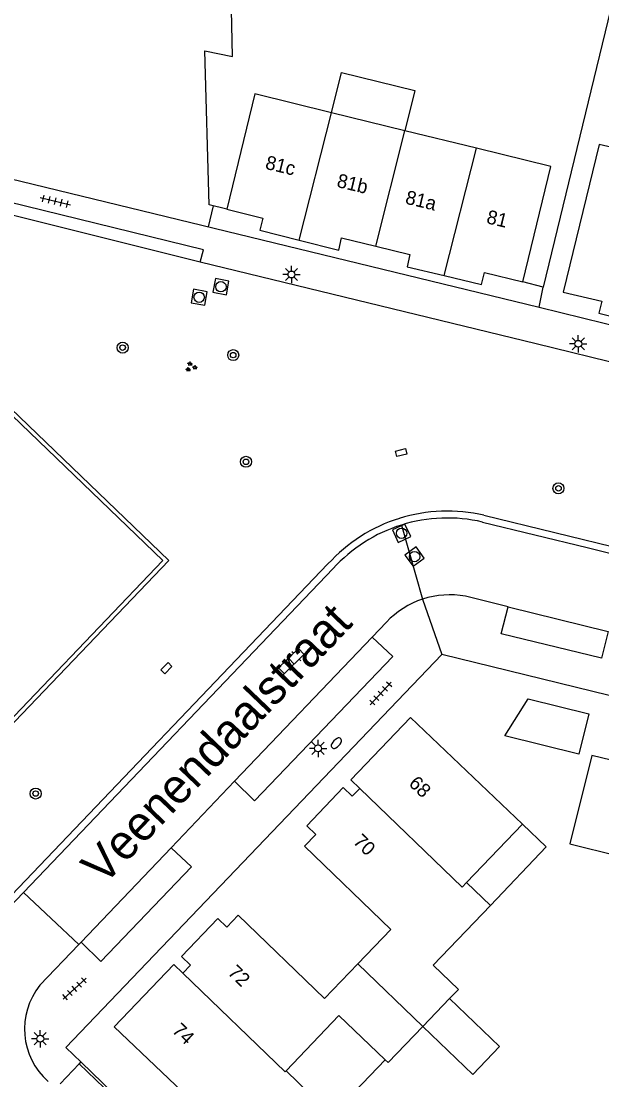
# Model space of a CAD drawing. Extents: x 125000 to 129004, y 397500 to 399008.
# Drawn here: x 126492.5 to 126534.4, y 398109.9 to 398186.4 of the extents above; entities that cross this region are included whole.
import ezdxf

# ---------------------------------------------------------------- set-up
doc = ezdxf.new("R2010")
doc.units = 0
for name, color, linetype in [('gg-afsc-erfafscheiding', 7, 'Continuous'), ('gg-afsc-hekwerk', 7, 'Continuous'), ('gg-anno-huisnummerreeks BGT', 7, 'Continuous'), ('gg-anno-openbare ruimte label', 7, 'Continuous'), ('gg-bbg-bijgebouw', 7, 'Continuous'), ('gg-bbg-hoofdgebouw', 7, 'Continuous'), ('gg-bbg-luifel en loopbrug', 7, 'Continuous'), ('gg-bbg-tussenscheiding', 7, 'Continuous'), ('gg-knt-plantopografie kant verharding', 7, 'Continuous'), ('gg-knt-verharding', 7, 'Continuous'), ('gg-knt-verharding nz', 7, 'Continuous'), ('gt-grn-groengrens', 7, 'Continuous'), ('gt-grn-vlakafsluiter', 7, 'Continuous'), ('gt-grn-weggrens', 7, 'Continuous'), ('gt-symb-boom', 7, 'Continuous'), ('gt-symb-brandkraan', 7, 'Continuous'), ('gt-symb-groenvak', 7, 'Continuous'), ('gt-symb-klinker verharding', 7, 'Continuous'), ('gt-symb-kolk center center', 7, 'Continuous'), ('gt-symb-lichtmast', 7, 'Continuous'), ('gt-symb-rioolschacht', 7, 'Continuous'), ('gt-symb-tegel verharding', 7, 'Continuous')]:
    doc.layers.add(name, color=color, linetype=linetype)

# ---------------------------------------------------------------- blocks, each defined once
blk = doc.blocks.new('gt0-RS')
at = {"layer": 'gt-symb-rioolschacht'}
blk.add_lwpolyline([(-0.5, -0.5), (0.5, -0.5), (0.5, 0.5), (-0.5, 0.5)], close=True, dxfattribs=at)
blk.add_circle((0, 0), 0.375, dxfattribs=at)
blk = doc.blocks.new('gt0-LMAST')
at = {"layer": 'gt-symb-lichtmast'}
for p, q in [((-0.182, 0.173), (-0.447, 0.438)), ((-0.005, 0.246), (-0.005, 0.621)), ((0.172, 0.173), (0.437, 0.438)), ((-0.255, -0.004), (-0.63, -0.004)), ((-0.182, -0.181), (-0.447, -0.446)), ((-0.005, -0.254), (-0.005, -0.629)), ((0.437, -0.446), (0.172, -0.181)), ((0.245, -0.004), (0.62, -0.004))]:
    blk.add_line(p, q, dxfattribs=at)
blk.add_circle((-0.005, -0.004), 0.25, dxfattribs=at)
blk = doc.blocks.new('gt0-TEG1')
at = {"layer": 'gt-symb-tegel verharding'}
for p, q in [((-1.125, 0), (1.125, 0)), ((-0.9, -0.25), (-0.9, 0.25)), ((-0.45, -0.25), (-0.45, 0.25)), ((0, -0.25), (0, 0.25)), ((0.45, -0.25), (0.45, 0.25)), ((0.9, -0.25), (0.9, 0.25))]:
    blk.add_line(p, q, dxfattribs=at)
blk = doc.blocks.new('gt0-BOOM')
at = {"layer": 'gt-symb-boom'}
for radius in [0.4, 0.2]:
    blk.add_circle((0, 0), radius, dxfattribs=at)
blk = doc.blocks.new('gt0-GRVAK')
at = {"layer": 'gt-symb-groenvak'}
for p, q in [((-0.11, 0.189), (-0.228, 0.24)), ((-0.182, 0.153), (0.088, 0.153)), ((-0.091, 0.211), (-0.156, 0.322)), ((-0.047, 0.214), (-0.047, 0.393)), ((-0.004, 0.211), (0.061, 0.322)), ((0.015, 0.189), (0.133, 0.24)), ((0.262, -0.052), (0.197, 0.059)), ((0.305, -0.049), (0.305, 0.13)), ((0.349, -0.052), (0.414, 0.059)), ((-0.245, -0.228), (-0.363, -0.177)), ((-0.318, -0.264), (-0.047, -0.264)), ((-0.226, -0.206), (-0.291, -0.095)), ((-0.183, -0.203), (-0.183, -0.024)), ((-0.139, -0.206), (-0.074, -0.095)), ((-0.12, -0.228), (-0.002, -0.177)), ((0.243, -0.074), (0.125, -0.023)), ((0.17, -0.11), (0.441, -0.11)), ((0.368, -0.074), (0.486, -0.023))]:
    blk.add_line(p, q, dxfattribs=at)
blk = doc.blocks.new('gt0-KOLKCC')
at = {"layer": 'gt-symb-kolk center center'}
blk.add_lwpolyline([(-0.375, 0.2), (0.375, 0.2), (0.375, -0.2), (-0.375, -0.2)], close=True, dxfattribs=at)
blk = doc.blocks.new('gt0-BR')
at = {"layer": 'gt-symb-brandkraan'}
for centre, radius, start, end in [((-0.244, 0), 0.206, 107.56694, 252.43307), ((0.599, -2.664), 3, 106.89205, 107.56694), ((0, -0.691), 0.938, 73.10799, 106.89205), ((-0.599, -2.664), 3, 72.43309, 73.10799), ((0.244, 0), 0.206, 287.56695, 72.43309), ((0.599, 2.664), 3, 252.43307, 253.10797), ((0, 0.691), 0.938, 253.10797, 286.89206), ((-0.599, 2.664), 3, 286.89206, 287.56695)]:
    blk.add_arc(centre, radius, start, end, dxfattribs=at)
blk = doc.blocks.new('gt0-KL1')
at = {"layer": 'gt-symb-klinker verharding'}
for p, q in [((-1.15, 0.3), (1.15, 0.3)), ((-1, -0.3), (-1, 0.3)), ((-0.5, 0.3), (-0.5, 0.45)), ((0, -0.3), (0, 0.3)), ((0.5, 0.3), (0.5, 0.45)), ((1, -0.3), (1, 0.3)), ((-1.15, -0.3), (1.15, -0.3)), ((-0.5, -0.45), (-0.5, -0.3)), ((0.5, -0.45), (0.5, -0.3))]:
    blk.add_line(p, q, dxfattribs=at)

msp = doc.modelspace()

# ---------------------------------------------------------------- linework, layer by layer
at = {"layer": 'gg-afsc-erfafscheiding'}
msp.add_line((126536.118, 398191.524), (126530.205, 398167.154), dxfattribs=at)
msp.add_lwpolyline([(126507.32, 398172.797), (126506.054, 398173.108), (126505.732, 398184.245), (126507.749, 398183.848), (126507.415, 398198.481)], dxfattribs=at)
at = {"layer": 'gg-afsc-hekwerk'}
for p, q in [((126495.681, 398112.219), (126496.784, 398111.159)), ((126496.784, 398111.159), (126503.63, 398104.582))]:
    msp.add_line(p, q, dxfattribs=at)
at = {"layer": 'gg-bbg-bijgebouw'}
msp.add_lwpolyline([(126537.222, 398132.464), (126533.724, 398133.316), (126532.145, 398126.923), (126535.63, 398126.062), (126537.222, 398132.464)], dxfattribs=at)
at = {"layer": 'gg-bbg-hoofdgebouw'}
for p, q in [((126520.212, 398178.471), (126514.898, 398179.774)), ((126525.376, 398177.204), (126520.212, 398178.471)), ((126528.704, 398128.362), (126524.656, 398124.133)), ((126524.656, 398124.133), (126526.389, 398122.472)), ((126523.441, 398115.743), (126521.499, 398113.726)), ((126511.625, 398110.517), (126513.366, 398108.85))]:
    msp.add_line(p, q, dxfattribs=at)
for points in [[(126514.898, 398179.774), (126509.364, 398181.131), (126507.32, 398172.797)], [(126535.199, 398177.251), (126534.25, 398177.483), (126531.648, 398166.808), (126534.439, 398166.15), (126534.224, 398165.276), (126537.055, 398164.578)], [(126528.728, 398167.547), (126530.769, 398175.882), (126525.376, 398177.204)], [(126507.32, 398172.797), (126509.943, 398172.157), (126509.723, 398171.284), (126512.572, 398170.565)], [(126512.572, 398170.565), (126515.42, 398169.845), (126515.632, 398170.72), (126518.103, 398170.121)], [(126518.103, 398170.121), (126520.573, 398169.522), (126520.363, 398168.647), (126523.052, 398168.003)], [(126523.052, 398168.003), (126525.741, 398167.358), (126525.953, 398168.221), (126528.728, 398167.547)], [(126516.941, 398130.941), (126516.291, 398131.563), (126520.601, 398136.064), (126528.704, 398128.362)], [(126516.799, 398118.252), (126519.197, 398120.742), (126512.947, 398126.761), (126513.767, 398127.617), (126513.112, 398128.244), (126515.745, 398130.993), (126516.395, 398130.37), (126516.941, 398130.941)], [(126526.389, 398122.472), (126522.257, 398118.162), (126524.08, 398116.407), (126523.441, 398115.743)], [(126504.145, 398117.586), (126504.693, 398118.156), (126504.044, 398118.78), (126506.681, 398121.53), (126507.322, 398120.916), (126508.15, 398121.78), (126514.4, 398115.761), (126516.799, 398118.252)], [(126503.63, 398104.582), (126506.073, 398107.151), (126499.171, 398113.715), (126503.496, 398118.21), (126504.145, 398117.586)], [(126518.772, 398111.33), (126515.424, 398114.524), (126511.625, 398110.517)], [(126521.499, 398113.726), (126518.991, 398111.121), (126518.772, 398111.33)]]:
    msp.add_lwpolyline(points, dxfattribs=at)
at = {"layer": 'gg-bbg-luifel en loopbrug'}
for points in [[(126514.898, 398179.774), (126515.612, 398182.688), (126520.926, 398181.385), (126520.212, 398178.471)], [(126529.127, 398137.405), (126533.496, 398136.326), (126532.776, 398133.413), (126527.437, 398134.732), (126529.127, 398137.405)], [(126526.389, 398122.472), (126530.429, 398126.722), (126528.704, 398128.362)], [(126521.499, 398113.726), (126525.108, 398110.266), (126527.046, 398112.287), (126523.441, 398115.743)], [(126513.366, 398108.85), (126514.958, 398107.331), (126518.772, 398111.33)]]:
    msp.add_lwpolyline(points, dxfattribs=at)
at = {"layer": 'gg-bbg-tussenscheiding'}
for p, q in [((126512.572, 398170.565), (126514.898, 398179.774)), ((126518.103, 398170.121), (126520.212, 398178.471)), ((126523.052, 398168.003), (126525.376, 398177.204)), ((126516.799, 398118.252), (126521.499, 398113.726))]:
    msp.add_line(p, q, dxfattribs=at)
for points in [[(126516.941, 398130.941), (126524.347, 398123.81), (126524.656, 398124.133)], [(126504.145, 398117.586), (126511.559, 398110.447), (126511.625, 398110.517)]]:
    msp.add_lwpolyline(points, dxfattribs=at)
at = {"layer": 'gg-knt-plantopografie kant verharding'}
msp.add_line((126506.007, 398171.524), (126506.354, 398173.034), dxfattribs=at)
at = {"layer": 'gg-knt-verharding'}
for p, q in [((126485.578, 398176.48), (126529.908, 398165.71)), ((126529.692, 398163.07), (126505.408, 398168.968)), ((126529.908, 398165.71), (126557.834, 398158.882)), ((126553.857, 398157.161), (126529.692, 398163.07)), ((126525.922, 398150.679), (126551.598, 398144.418)), ((126525.809, 398150.192), (126533.386, 398148.34)), ((126533.386, 398148.34), (126551.68, 398143.883)), ((126469.484, 398099.95), (126514.644, 398147.159)), ((126492.615, 398123.414), (126515.014, 398146.823)), ((126527.674, 398144.065), (126524.583, 398144.824)), ((126518.873, 398142.955), (126517.848, 398141.863)), ((126522.881, 398140.615), (126495.681, 398112.219)), ((126583.828, 398125.714), (126522.881, 398140.615)), ((126507.884, 398131.473), (126503.304, 398126.648)), ((126496.633, 398119.653), (126492.615, 398123.414)), ((126493.818, 398116.707), (126496.633, 398119.653)), ((126496.801, 398119.837), (126496.633, 398119.653)), ((126496.658, 398111.027), (126495.284, 398109.579)), ((126496.784, 398111.159), (126496.658, 398111.027)), ((126496.658, 398111.027), (126508.801, 398099.396))]:
    msp.add_line(p, q, dxfattribs=at)
for points in [[(126505.408, 398168.968), (126505.635, 398169.871), (126484.98, 398174.912)], [(126469.536, 398123.362), (126475.037, 398118.067), (126503.129, 398147.41), (126484.701, 398165.122), (126456.588, 398135.782), (126462.1, 398130.491)], [(126457.036, 398135.811), (126462.325, 398130.708), (126475.042, 398118.501), (126502.709, 398147.402), (126484.714, 398164.689), (126457.036, 398135.811)], [(126534.897, 398142.291), (126534.422, 398140.341), (126527.175, 398142.109), (126527.674, 398144.065)], [(126517.848, 398141.863), (126519.341, 398140.482), (126509.322, 398130.042), (126507.884, 398131.473)], [(126503.304, 398126.648), (126504.764, 398125.259), (126498.215, 398118.43), (126496.801, 398119.837)], [(126492.615, 398123.414), (126478.097, 398108.271), (126476.792, 398106.863)]]:
    msp.add_lwpolyline(points, dxfattribs=at)
for centre, radius, start, end in [((126523.28, 398139.314), 11.668, 76.91524, 107.33457), ((126523.275, 398139.324), 11.656, 107.32253, 137.76774), ((126523.279, 398139.317), 11.165, 107.33376, 137.75712), ((126523.28, 398139.304), 11.178, 76.92544, 107.31892), ((126523.44, 398138.663), 6.268, 108.14005, 136.77965), ((126523.437, 398138.663), 6.267, 79.4677, 108.11374), ((126497.741, 398113.537), 5.044, 141.06379, 228.49762)]:
    msp.add_arc(centre, radius, start, end, dxfattribs=at)
at = {"layer": 'gg-knt-verharding nz'}
for p, q in [((126527.674, 398144.065), (126534.897, 398142.291)), ((126517.848, 398141.863), (126507.884, 398131.473)), ((126503.304, 398126.648), (126496.801, 398119.837))]:
    msp.add_line(p, q, dxfattribs=at)
at = {"layer": 'gt-grn-groengrens'}
msp.add_line((126505.408, 398168.968), (126484.666, 398174.162), dxfattribs=at)
at = {"layer": 'gt-grn-vlakafsluiter'}
for p, q in [((126530.205, 398167.154), (126528.728, 398167.547)), ((126529.908, 398165.71), (126530.205, 398167.154))]:
    msp.add_line(p, q, dxfattribs=at)
at = {"layer": 'gt-grn-weggrens'}
for p, q in [((126519.953, 398149.975), (126521.489, 398144.619)), ((126521.489, 398144.619), (126522.881, 398140.615))]:
    msp.add_line(p, q, dxfattribs=at)

# ---------------------------------------------------------------- block references
at = {"layer": 'gt-symb-boom'}
for p in [(126499.791, 398162.799), (126507.79, 398162.255), (126508.712, 398154.545), (126531.311, 398152.626), (126493.505, 398130.567)]:
    msp.add_blockref('gt0-BOOM', p, dxfattribs=at)
at = {"layer": 'gt-symb-brandkraan', "rotation": 45.32415936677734}
msp.add_blockref('gt0-BR', (126515.254, 398134.207), dxfattribs=at)
at = {"layer": 'gt-symb-groenvak'}
msp.add_blockref('gt0-GRVAK', (126504.725, 398161.4), dxfattribs=at)
at = {"layer": 'gt-symb-klinker verharding', "rotation": 44.35170201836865}
msp.add_blockref('gt0-KL1', (126511.998, 398140.14), dxfattribs=at)
at = {"layer": 'gt-symb-kolk center center'}
for p, rotation in [((126519.943, 398155.212), -166.40843956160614), ((126502.956, 398139.632), -134.3517020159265)]:
    msp.add_blockref('gt0-KOLKCC', p, dxfattribs=dict(at, rotation=rotation))
at = {"layer": 'gt-symb-lichtmast'}
for p in [(126512.008, 398168.085), (126532.751, 398163.077), (126513.933, 398133.836), (126493.839, 398112.85)]:
    msp.add_blockref('gt0-LMAST', p, dxfattribs=at)
at = {"layer": 'gt-symb-rioolschacht'}
for p, rotation in [((126506.903, 398167.201), -10.48938981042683), ((126505.33, 398166.438), -10.545734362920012), ((126519.97, 398149.382), 24.95115162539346), ((126520.909, 398147.689), 36.010525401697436)]:
    msp.add_blockref('gt0-RS', p, dxfattribs=dict(at, rotation=rotation))
at = {"layer": 'gt-symb-tegel verharding'}
for p, rotation in [((126494.927, 398173.376), -13.355340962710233), ((126518.456, 398137.799), 46.98610658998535), ((126496.316, 398116.457), 42.16188122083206)]:
    msp.add_blockref('gt0-TEG1', p, dxfattribs=dict(at, rotation=rotation))

# ---------------------------------------------------------------- texts
at = {"layer": 'gg-anno-huisnummerreeks BGT'}
for s, rotation, p in [('81c', 346.3, (126510.052, 398175.732)), ('81b', 346.4, (126515.224, 398174.423)), ('81a', 346.4, (126520.176, 398173.216)), ('81', 346.4, (126526.046, 398171.8)), ('68', 316.2, (126520.423, 398131.219)), ('70', 316.2, (126516.405, 398127.023)), ('72', 316.2, (126507.339, 398117.56)), ('74', 316.1, (126503.309, 398113.367))]:
    msp.add_text(s, height=1, rotation=rotation, dxfattribs=at).set_placement(p)
at = {"layer": 'gg-anno-openbare ruimte label'}
msp.add_text('Veenendaalstraat', height=2.5, rotation=46.3, dxfattribs=at).set_placement((126498.409, 398123.854))

doc.saveas('drawing.dxf')
